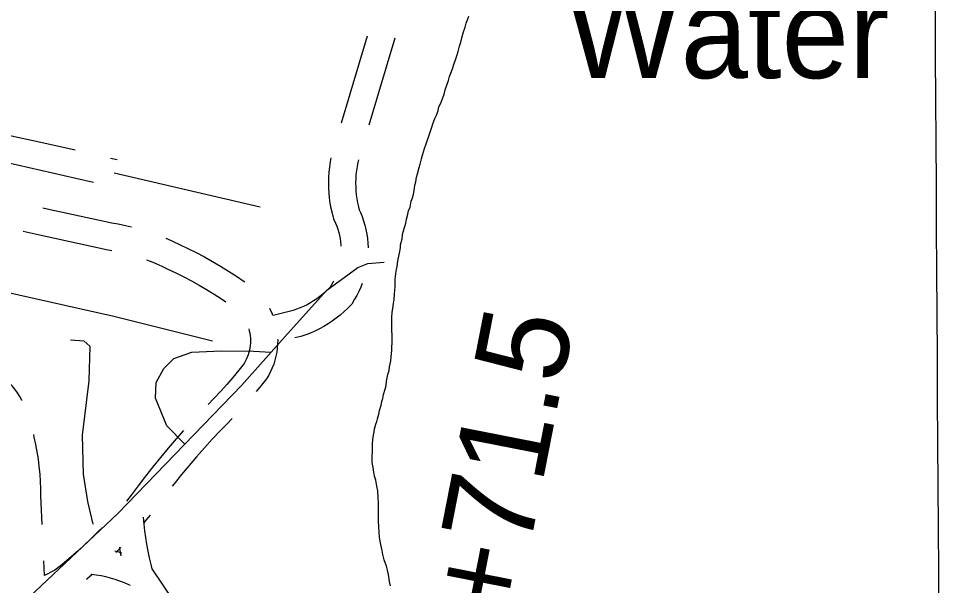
# Model space of a CAD drawing. Extents: x 3477039 to 3515015, y 546746 to 572297.
# Drawn here: x 3495983 to 3496996, y 567903 to 568529 of the extents above; entities that cross this region are included whole.
import ezdxf

# ---------------------------------------------------------------- set-up
doc = ezdxf.new("R2010")
doc.units = 0
for name, color, linetype in [('V-GRID-MAJR', 7, 'Continuous'), ('V-RIVR-IDEN', 7, 'Continuous'), ('V-ROAD-CNTR', 7, 'Continuous'), ('V-SURV-IDEN', 7, 'Continuous'), ('V-TOPO-SHOR', 7, 'Continuous')]:
    doc.layers.add(name, color=color, linetype=linetype)

msp = doc.modelspace()

# ---------------------------------------------------------------- linework, layer by layer
at = {"layer": 'V-GRID-MAJR'}
msp.add_spline([(3497073.037565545, 555496.0515890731), (3497056.56, 558259.177), (3497020.416, 564320.132), (3496984.272, 570381.104), (3496984.251, 570384.554)], degree=3, dxfattribs=at)
at = {"layer": 'V-ROAD-CNTR'}
for p, q in [((3496367.962712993, 568508.9623745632), (3496339.1722798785, 568413.1965975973)), ((3496398.631079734, 568506.7735921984), (3496369.8406461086, 568411.0078135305)), ((3496084.410827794, 568374.4640623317), (3496091.7145174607, 568372.7719487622)), ((3496088.329, 568358.159), (3496249.65, 568320.6240000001)), ((3496145.462977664, 568286.0643648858), (3496146.139205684, 568285.7902394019))]:
    msp.add_line(p, q, dxfattribs=at)
for points in [[(3495947.7981013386, 568405.0638925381), (3495975.2580295, 568399.1362976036), (3496014.1332662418, 568390.5391014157), (3496045.434246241, 568383.4540222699)], [(3496327.9508785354, 568374.8344023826), (3496327.0855641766, 568370.2212296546), (3496326.2601332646, 568364.5783650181), (3496325.658006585, 568358.9089904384), (3496325.2844497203, 568353.2195180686), (3496325.140162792, 568347.5218621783), (3496325.225241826, 568341.8271642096), (3496325.541810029, 568336.1501902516), (3496326.0822376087, 568330.4975191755), (3496326.853338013, 568324.8689345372), (3496327.852211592, 568319.2826415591), (3496329.0765799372, 568313.7516808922), (3496330.774610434, 568307.3320725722), (3496332.9430108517, 568302.6062280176), (3496334.2702682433, 568299.311830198), (3496335.439197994, 568295.958124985), (3496336.44696317, 568292.5483806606), (3496337.2944005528, 568289.0894015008), (3496337.9776262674, 568285.5923536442), (3496338.4955055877, 568282.0672716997), (3496338.8454511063, 568278.5211571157), (3496338.907617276, 568277.2978873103)], [(3495968.113240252, 568369.9875989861), (3495968.8539705, 568369.8277023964), (3496007.5827337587, 568361.2628985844), (3496046.267457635, 568352.5064848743), (3496065.667831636, 568348.0118201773)], [(3496358.210192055, 568372.750619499), (3496357.5134861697, 568369.7132744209), (3496356.6824358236, 568365.2827703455), (3496356.0298667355, 568360.8216349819), (3496355.553993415, 568356.3410095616), (3496355.2595502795, 568351.8564819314), (3496355.145837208, 568347.3661378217), (3496355.212758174, 568342.8868357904), (3496355.462189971, 568338.4138097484), (3496355.8877623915, 568333.9624808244), (3496356.4926619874, 568329.5470654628), (3496357.2757884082, 568325.1673584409), (3496358.235420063, 568320.8323191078), (3496359.117389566, 568317.4979274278), (3496360.504989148, 568314.4737719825), (3496362.363731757, 568309.860169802), (3496364.0048020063, 568305.151875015), (3496365.41703683, 568300.3736193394), (3496366.6015994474, 568295.5385984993), (3496367.5563737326, 568290.6516463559), (3496368.2804944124, 568285.7227283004), (3496368.770548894, 568280.7568428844), (3496369.023575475, 568275.7779327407), (3496369.0251105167, 568275.3675009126)], [(3496009.816058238, 568319.6799752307), (3496014.460311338, 568318.6217562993), (3496085.758621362, 568303.0322745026), (3496093.048219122, 568301.7807145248), (3496100.8546607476, 568300.1922622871), (3496107.5445496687, 568298.617524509)], [(3495988.1582320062, 568293.8459130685), (3496007.9236886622, 568289.3422437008), (3496080.0133786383, 568273.5797254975), (3496085.848872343, 568272.577822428)], [(3496146.5677016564, 568285.6087493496), (3496153.6424308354, 568282.4819395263), (3496160.559295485, 568279.1710765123), (3496169.7063524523, 568274.8936248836), (3496178.97151397, 568270.2983034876), (3496188.1200438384, 568265.4885718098), (3496197.155460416, 568260.469470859), (3496206.0670780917, 568255.2425638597), (3496214.851100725, 568249.812572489), (3496223.505851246, 568244.1810850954), (3496232.0264351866, 568238.3488690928), (3496232.9714715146, 568237.668989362)], [(3495421.145119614, 567376.329220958), (3495460.22204146, 567419.0801354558), (3495540.657880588, 567478.565016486), (3495662.068637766, 567586.3058010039), (3495785.903390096, 567707.029559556), (3495995.163971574, 567890.345192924), (3496092.61577667, 567982.0960094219), (3496229.043503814, 568123.485726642), (3496279.904402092, 568180.38661284), (3496323.3073152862, 568228.7345161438), (3496357.619246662, 568253.8744658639), (3496368.6442246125, 568258.1844572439), (3496386.5891887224, 568259.5964544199)], [(3496124.3734527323, 568262.1091329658), (3496128.1243391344, 568260.7217896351), (3496134.8687943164, 568257.9877605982)], [(3496134.4402983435, 568258.1692506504), (3496141.0995691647, 568255.2260604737), (3496147.7287045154, 568252.0529234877), (3496156.6856475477, 568247.8643751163), (3496165.3244860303, 568243.5796965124), (3496173.8539561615, 568239.0954281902), (3496182.2805395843, 568234.4145291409), (3496190.5889219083, 568229.5414361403), (3496198.780899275, 568224.477427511), (3496206.850148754, 568219.2269149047), (3496211.894343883, 568215.7742365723)], [(3496330.827016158, 568238.6225150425), (3496330.076848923, 568237.1396534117), (3496328.3176012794, 568234.0323999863), (3496327.0219524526, 568231.9794432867), (3496324.943420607, 568229.7987906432), (3496321.936059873, 568226.9112073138), (3496318.8026326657, 568224.16202771), (3496315.5534099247, 568221.5571365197), (3496312.189857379, 568219.10034814), (3496308.7187242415, 568216.7951641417), (3496305.1491504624, 568214.6470410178), (3496301.4883384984, 568212.6598661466), (3496297.74099504, 568210.8387675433), (3496293.920323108, 568209.1859565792), (3496290.030731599, 568207.7086349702), (3496286.237489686, 568206.457170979), (3496264.0083715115, 568200.7505672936)], [(3496362.4612009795, 568236.161494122), (3496360.821507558, 568231.9761819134), (3496358.779256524, 568227.418148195), (3496356.529151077, 568222.9703465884), (3496354.070398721, 568218.6276000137), (3496350.798047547, 568213.4425567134), (3496346.200579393, 568208.6192093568), (3496342.227940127, 568204.8047926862), (3496338.0873673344, 568201.17197229), (3496333.7925900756, 568197.7288634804), (3496329.344142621, 568194.47965186), (3496324.7592757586, 568191.4348358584), (3496320.046849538, 568188.5989589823), (3496315.207661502, 568185.9721338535), (3496310.2590049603, 568183.5672324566), (3496305.207676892, 568181.3820434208), (3496300.0612684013, 568179.4273650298), (3496294.676510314, 568177.650829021), (3496288.0008348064, 568175.9370662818)], [(3496259.977345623, 568208.8526740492), (3496260.540820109, 568207.8377723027), (3496262.477703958, 568203.8209463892), (3496263.521072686, 568201.2844282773)], [(3496237.091885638, 568186.131148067), (3496237.712473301, 568183.919704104), (3496238.2892509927, 568181.274378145), (3496238.7115835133, 568178.5968352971), (3496238.975827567, 568175.9023009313), (3496239.082488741, 568173.1911403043), (3496239.0318333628, 568170.4799434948), (3496238.82256876, 568167.7783903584), (3496238.4560797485, 568165.0920636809), (3496237.933882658, 568162.436555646), (3496237.2568222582, 568159.8166262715), (3496236.4275762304, 568157.2397706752), (3496235.447777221, 568154.7124033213), (3496234.3274992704, 568152.2563803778), (3496233.0604945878, 568149.8673441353), (3496231.8882104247, 568147.9331068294), (3496225.9942951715, 568140.3952369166), (3496219.474989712, 568132.4191196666), (3496212.7808885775, 568124.5860714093), (3496205.9133462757, 568116.8923294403), (3496198.8831751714, 568109.3474009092), (3496192.3977094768, 568102.6871719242)], [(3496269.0550341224, 568174.4788884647), (3496269.093511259, 568173.5008596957), (3496269.0101666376, 568169.0400565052), (3496268.66543124, 568164.5896096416), (3496268.0619202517, 568160.1659363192), (3496267.200117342, 568155.7834443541), (3496266.083177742, 568151.4613737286), (3496264.7164237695, 568147.2142293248), (3496263.104222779, 568143.0555966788), (3496261.25050073, 568138.9916196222), (3496259.1615054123, 568135.0526558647), (3496256.6197895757, 568130.8588931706), (3496249.427704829, 568121.6607630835), (3496245.4240699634, 568116.762471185)], [(3495986.8037596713, 568107.0660356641), (3495986.654051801, 568107.3530768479), (3495984.2290078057, 568111.4651598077), (3495981.602451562, 568115.4448987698), (3495978.773487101, 568119.2855695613), (3495975.749307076, 568122.9825849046), (3495972.5395578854, 568126.5130705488), (3495969.158022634, 568129.8755548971), (3495965.6048280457, 568133.0626989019), (3495961.892541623, 568136.0642488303), (3495958.032345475, 568138.8693882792), (3495954.036156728, 568141.4727491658), (3495949.9094452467, 568143.8698655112), (3495945.6669199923, 568146.0512931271), (3495941.316891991, 568148.0152449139), (3495936.8722462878, 568149.7506710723), (3495932.3486736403, 568151.2581317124), (3495926.9016276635, 568152.7682178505), (3495916.8362324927, 568153.7978720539), (3495907.823953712, 568154.4966600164), (3495904.5358443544, 568154.6687586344)], [(3496166.676628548, 568058.850855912), (3496146.577668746, 568079.0038156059), (3496134.233693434, 568109.4247547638), (3496135.026691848, 568126.9667196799), (3496143.206675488, 568142.1136893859), (3496154.449653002, 568153.4866666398), (3496174.134613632, 568160.3146529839), (3496206.67054856, 568161.7946500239), (3496242.1944775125, 568161.4416507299), (3496261.9194380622, 568160.2656530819)], [(3496218.9056924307, 568086.9076264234), (3496212.956645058, 568080.7982705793), (3496205.475464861, 568073.4403306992), (3496196.8016525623, 568064.1693590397), (3496188.126967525, 568054.6205190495), (3496179.589185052, 568044.9432513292), (3496171.1920237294, 568035.1341083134), (3496162.934941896, 568025.203386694), (3496154.8266253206, 568015.1522989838), (3496152.5847183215, 568012.288470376)], [(3496164.9412221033, 568073.6863870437), (3496156.9448149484, 568064.6227486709), (3496148.261976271, 568054.4798916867), (3496139.7250581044, 568044.212613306), (3496131.3393746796, 568033.8177010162), (3496123.104025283, 568023.2978046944), (3496115.022972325, 568012.6576160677), (3496107.4438401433, 568002.3679691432), (3496102.103502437, 567995.9967927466)], [(3496009.0600123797, 567969.9597861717), (3496007.580868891, 568001.688067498), (3496007.48943254, 568009.4213962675), (3496007.159322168, 568017.6224769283), (3496006.5972008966, 568025.8106749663), (3496005.802963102, 568033.9798273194), (3496004.7766554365, 568042.1238370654), (3496003.519506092, 568050.2351924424), (3496002.0334503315, 568058.3067217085), (3496000.3190177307, 568066.3306036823), (3495999.5984902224, 568069.2942089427)], [(3496128.283554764, 567980.5293217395), (3496123.442497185, 567974.7538008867), (3496120.7320198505, 567971.6456912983)], [(3496120.5690508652, 567978.2784068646), (3496121.1594720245, 567970.5824716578), (3496121.9383824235, 567963.099808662), (3496122.919235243, 567955.6419122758), (3496124.1036969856, 567948.2108136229), (3496125.4916347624, 567940.8119573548), (3496127.0793015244, 567933.4477648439), (3496128.864886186, 567926.1327501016), (3496130.257487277, 567921.0325400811), (3496153.513804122, 567886.3050616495)], [(3496075.150603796, 567966.4569678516), (3496070.990261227, 567962.2224753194), (3496063.190959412, 567954.589654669), (3496055.241201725, 567947.1130273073), (3496049.0230957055, 567941.4917354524), (3496038.8883119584, 567932.6241666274), (3496030.5355772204, 567925.6504440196), (3496023.0565910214, 567919.6556212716), (3496011.681424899, 567913.7293295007), (3496010.9227504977, 567930.0032305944)], [(3496096.833296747, 567938.5352987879), (3496092.4051380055, 567939.8296362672), (3496089.351411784, 567940.5928050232)], [(3496095.861972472, 567944.7313156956), (3496092.183738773, 567940.9875246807), (3496090.5066605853, 567939.3462448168)], [(3496094.2081184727, 567945.179799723), (3496094.5423030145, 567943.0831863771), (3496095.95050502, 567935.5763050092)], [(3496063.9814893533, 567914.7174567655), (3496058.3816880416, 567909.8178333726), (3496058.048236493, 567909.5394337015)], [(3496106.601836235, 567902.7786264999), (3496104.865222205, 567903.6012162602), (3496099.8974763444, 567905.7186604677), (3496094.856184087, 567907.637179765), (3496089.7408602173, 567909.3530966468), (3496084.556861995, 567910.8683637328), (3496079.322401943, 567912.176528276), (3496074.0408113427, 567913.2762591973), (3496068.717488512, 567914.1658832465), (3496063.362178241, 567914.8471241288), (3496062.8231269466, 567914.8939274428)]]:
    msp.add_lwpolyline(points, dxfattribs=at)
at = {"layer": 'V-TOPO-SHOR'}
for points in [[(3496472.395, 568507.373), (3496474.377, 568513.959), (3496475.963, 568518.993), (3496477.1520000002, 568523.255), (3496478.7290000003, 568527.126), (3496480.306, 568530.996)], [(3496373.614, 568050.03), (3496373.651, 568055.85), (3496373.673, 568059.344), (3496374.089, 568063.61), (3496374.898, 568068.65), (3496375.699, 568072.527), (3496376.1040000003, 568075.628), (3496377.302, 568080.666), (3496378.486, 568083.762), (3496379.2830000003, 568086.863), (3496380.8680000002, 568091.899), (3496381.667, 568095.776), (3496383.2600000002, 568101.973), (3496384.061, 568105.85), (3496385.2460000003, 568109.336), (3496386.049, 568113.6), (3496387.6410000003, 568119.412), (3496388.83, 568123.674), (3496389.248, 568128.329), (3496390.85, 568135.691), (3496392.04, 568139.953), (3496392.455, 568144.219), (3496394.051, 568150.808), (3496394.464, 568155.074), (3496395.286, 568162.055), (3496395.31, 568165.936), (3496395.341, 568170.593), (3496395.378, 568176.416), (3496395.4020000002, 568180.297), (3496395.034, 568183.404), (3496395.0670000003, 568188.448), (3496395.103, 568194.27), (3496395.13, 568198.5380000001), (3496395.556, 568204.359), (3496396.359, 568208.623), (3496397.17, 568214.05), (3496397.586, 568218.318), (3496398.012, 568224.136), (3496398.429, 568228.791), (3496398.839, 568232.281), (3496398.862, 568235.775), (3496398.892, 568240.819), (3496399.302, 568243.922), (3496399.7090000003, 568247.025), (3496400.127, 568251.68), (3496400.924, 568254.778), (3496401.333, 568258.268), (3496402.1380000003, 568262.921), (3496402.937, 568266.409), (3496403.734, 568269.51), (3496404.5470000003, 568275.326), (3496404.569, 568278.818), (3496406.552, 568285.404), (3496406.968, 568289.67), (3496407.7660000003, 568293.158), (3496409.355, 568298.97), (3496410.543, 568302.843), (3496411.348, 568307.107), (3496412.935, 568312.532), (3496413.736, 568316.407), (3496415.313, 568320.278), (3496416.519, 568326.868), (3496418.096, 568330.7390000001), (3496418.897, 568334.616), (3496420.1010000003, 568340.817), (3496420.5130000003, 568344.696), (3496421.701, 568348.182), (3496422.512, 568353.611), (3496423.311, 568357.099), (3496425.295, 568364.072), (3496426.485, 568367.9450000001), (3496428.074, 568373.757), (3496428.875, 568377.632), (3496430.065, 568381.507), (3496431.251, 568384.99), (3496433.225, 568390.411), (3496434.417, 568394.6730000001), (3496435.994, 568398.546), (3496437.972, 568404.354), (3496439.162, 568408.616), (3496440.352, 568412.4890000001), (3496442.717, 568418.297), (3496444.292, 568421.778), (3496446.269, 568427.2000000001), (3496447.069, 568431.076), (3496449.031, 568434.556), (3496451.403, 568441.138), (3496452.98, 568445.011), (3496454.174, 568449.66), (3496456.156, 568456.2440000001), (3496457.733, 568460.117), (3496458.923, 568464.379), (3496460.9020000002, 568470.187), (3496462.4790000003, 568474.058), (3496463.668, 568477.933), (3496465.649, 568484.13), (3496467.228, 568488.388), (3496468.418, 568492.262), (3496470.007, 568498.073), (3496471.199, 568502.334), (3496472.395, 568507.373)], [(3496197.131, 568172.441), (3496088.039, 568199.579), (3495965.3370000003, 568227.192)], [(3496040.142, 568174.083), (3496054.968, 568172.981), (3496061.525, 568167.003), (3496060.364, 568128.595), (3496052.983, 568068.759), (3496054.2630000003, 568025.587), (3496059.127, 567995.6140000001), (3496064.8000000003, 567970.303)], [(3496393.631, 567902.4180000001), (3496392.4960000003, 567907.081), (3496391.38, 567914.851), (3496390.2460000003, 567919.517), (3496389.111, 567924.18), (3496386.827, 567931.182), (3496385.312, 567937.013), (3496384.562, 567941.287), (3496383.0530000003, 567947.8960000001), (3496381.5500000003, 567955.666), (3496380.8510000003, 567967.702), (3496380.501, 567973.914), (3496380.538, 567979.736), (3496380.593, 567988.274), (3496380.239, 567993.71), (3496379.889, 567999.534), (3496379.551, 568007.2980000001), (3496378.418, 568012.35), (3496377.296, 568018.955), (3496376.162, 568023.621), (3496375.414, 568027.895), (3496374.669, 568032.9450000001), (3496373.538, 568038.387), (3496373.5670000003, 568042.655), (3496373.589, 568046.149), (3496373.614, 568050.03)]]:
    msp.add_lwpolyline(points, dxfattribs=at)

# ---------------------------------------------------------------- texts
at = {"layer": 'V-RIVR-IDEN'}
msp.add_text('Water', height=99.99980199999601, dxfattribs=at).set_placement((3496587.8975055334, 568462.7405815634))
at = {"layer": 'V-SURV-IDEN'}
msp.add_text('4312+71.5', height=99.99999999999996, rotation=78.90604809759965, dxfattribs=at).set_placement((3496474.565977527, 567572.0112068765))

doc.saveas('drawing.dxf')
